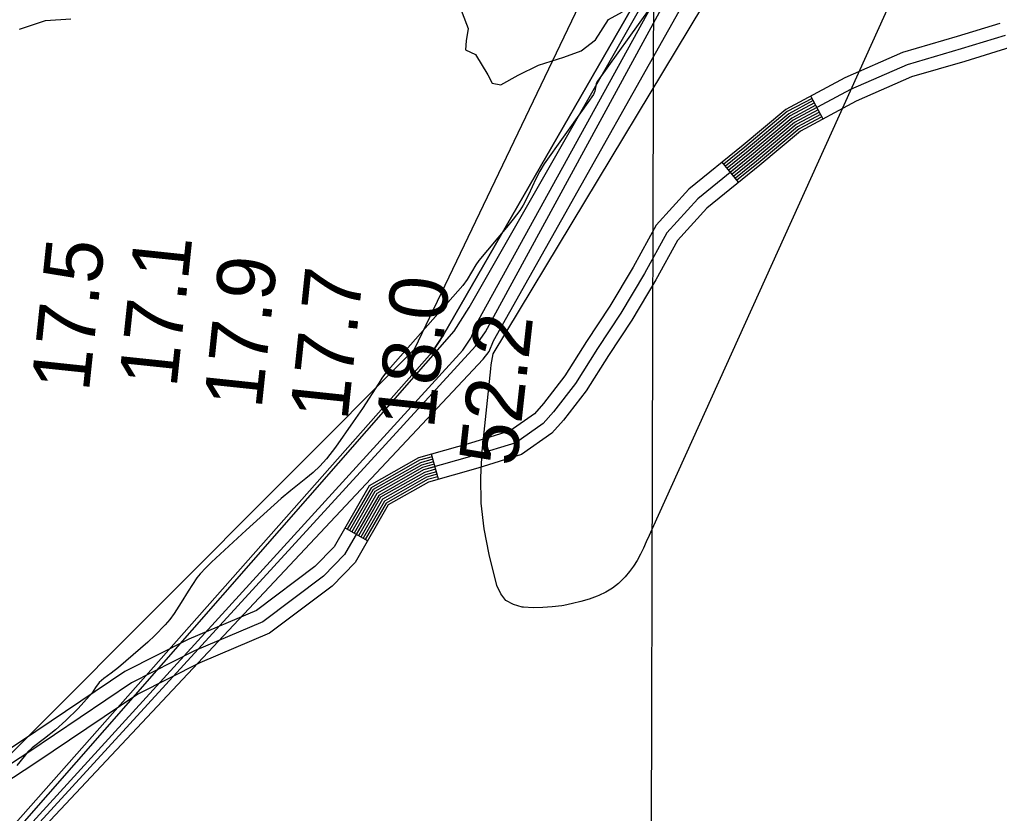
# Model space of a CAD drawing. Extents: x 3161665 to 3199565, y 885729 to 911164.
# Drawn here: x 3180851 to 3181981, y 900785 to 901700 of the extents above; entities that cross this region are included whole.
import ezdxf

# ---------------------------------------------------------------- set-up
doc = ezdxf.new("R2010")
doc.units = 0
for name, color, linetype in [('V-GRID-MAJR', 7, 'Continuous'), ('V-RIVR-EDGE', 7, 'Continuous'), ('V-RIVR-RANG', 7, 'Continuous'), ('V-ROAD-CNTR', 7, 'Continuous'), ('V-SITE-VEGE', 7, 'Continuous'), ('V-TOPO-DPTH', 7, 'Continuous'), ('V-TOPO-MAJR', 7, 'Continuous'), ('V-TOPO-MINR', 7, 'Continuous')]:
    doc.layers.add(name, color=color, linetype=linetype)

msp = doc.modelspace()

# ---------------------------------------------------------------- linework, layer by layer
at = {"layer": 'V-GRID-MAJR'}
msp.add_spline([(3181553.2120000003, 891152.161), (3181569.957, 897211.478), (3181586.7120000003, 903274.26), (3181603.467, 909337.087), (3181603.4760000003, 909340.506)], degree=3, dxfattribs=at)
at = {"layer": 'V-RIVR-EDGE'}
for points in [[(3181351.48204962, 901734.634438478), (3181368.3248015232, 901690.2555142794), (3181366.11594949, 901675.9165630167), (3181365.2208005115, 901665.486476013), (3181376.9441687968, 901660.2413372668), (3181391.230453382, 901636.7333353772), (3181395.988248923, 901627.1586286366), (3181405.980434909, 901624.9605249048), (3181426.0035007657, 901636.2126724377), (3181449.5050536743, 901647.8908978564), (3181478.6509524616, 901656.947091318), (3181498.664344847, 901664.2871501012), (3181515.2132229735, 901676.8519258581), (3181530.0502657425, 901700.2879141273), (3181546.1558687, 901709.3763524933)], [(3180851.054359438, 901689.3611795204), (3180881.0717609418, 901699.2845763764), (3180910.200462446, 901701.385945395)]]:
    msp.add_lwpolyline(points, dxfattribs=at)
at = {"layer": 'V-ROAD-CNTR'}
for p, q in [((3181777.594407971, 901585.7008008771), (3181763.432436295, 901612.1477479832)), ((3181680.1986027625, 901512.7689467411), (3181661.270640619, 901536.0449001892)), ((3181334.2102947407, 901170.2766317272), (3181326.006311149, 901199.133574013)), ((3181252.407458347, 901099.1947738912), (3181226.3965103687, 901114.1417439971))]:
    msp.add_line(p, q, dxfattribs=at)
for points in [[(3181981.324000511, 901695.9115804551), (3181932.265098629, 901680.8656105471), (3181869.219224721, 901662.4306474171), (3181802.570358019, 901633.1067060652), (3181734.636493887, 901596.7277788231), (3181685.4265923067, 901555.6888609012), (3181622.647717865, 901504.6359630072), (3181585.2887925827, 901463.168045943), (3181558.7648456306, 901414.9891423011), (3181531.853899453, 901369.8492325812), (3181504.996953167, 901329.2563137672), (3181479.833003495, 901289.3883935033), (3181455.177052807, 901257.5414571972), (3181444.790073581, 901245.7554807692), (3181416.6361298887, 901226.0135202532), (3181370.981221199, 901211.920548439), (3181311.0713410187, 901194.8865825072), (3181254.3114545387, 901162.7206468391), (3181213.9435352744, 901092.4707873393), (3181191.754579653, 901069.684832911), (3181124.1977147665, 901018.9029344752), (3181046.4848701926, 900985.8790005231), (3180972.490018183, 900948.5590751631), (3180853.436256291, 900868.212235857), (3180748.486466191, 900799.4883733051)], [(3181987.6369878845, 901682.1586079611), (3181936.569090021, 901666.495639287), (3181874.366214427, 901648.307675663), (3181809.141344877, 901619.6097330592), (3181743.067477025, 901584.2268038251), (3181694.9625732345, 901544.1098840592), (3181633.0136971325, 901493.7319848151), (3181597.592767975, 901454.416063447), (3181571.7808195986, 901407.5291572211), (3181544.557874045, 901361.8662485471), (3181517.595927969, 901321.1143300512), (3181492.133978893, 901280.774410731), (3181466.746029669, 901247.982476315), (3181454.8640534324, 901234.498503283), (3181423.3151165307, 901212.3765475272), (3181375.245212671, 901197.538577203), (3181316.9033293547, 901180.9506103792), (3181265.274432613, 901151.6916688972), (3181226.007511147, 901083.3598055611), (3181201.693559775, 901058.3908554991), (3181131.7476996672, 901005.8129606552), (3181052.801857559, 900972.2650277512), (3180980.093002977, 900935.5941010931), (3180861.741239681, 900855.7202608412), (3180756.958449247, 900787.1063980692)], [(3181993.9499752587, 901668.405635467), (3181940.8730814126, 901652.1256680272), (3181879.513204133, 901634.1847039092), (3181815.7123317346, 901606.1127600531), (3181751.498460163, 901571.7258288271), (3181704.498554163, 901532.5309072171), (3181643.3796764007, 901482.8280066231), (3181609.896743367, 901445.6640809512), (3181584.7967935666, 901400.0691721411), (3181557.261848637, 901353.883264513), (3181530.194902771, 901312.9723463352), (3181504.4349542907, 901272.1604279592), (3181478.315006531, 901238.4234954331), (3181464.9380332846, 901223.2415257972), (3181429.994103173, 901198.7395748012), (3181379.5092041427, 901183.1566059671), (3181322.7353176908, 901167.014638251), (3181276.2374106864, 901140.6626909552), (3181238.071487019, 901074.2488237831), (3181211.632539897, 901047.096878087), (3181139.2976845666, 900992.722986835), (3181059.118844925, 900958.6510549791), (3180987.6959877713, 900922.6291270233), (3180870.0462230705, 900843.228285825), (3180765.4304323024, 900774.7244228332)], [(3181764.8494334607, 901609.5037532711), (3181736.3224905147, 901594.2267838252), (3181687.333588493, 901553.3728655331), (3181663.163636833, 901533.7179048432)], [(3181766.265430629, 901606.8587585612), (3181738.0084871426, 901591.726788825), (3181689.241584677, 901551.0578701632), (3181665.056633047, 901531.390909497)], [(3181767.6824277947, 901604.2137638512), (3181739.6954837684, 901589.2267938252), (3181691.148580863, 901548.7418747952), (3181666.949629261, 901529.0629141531)], [(3181769.098424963, 901601.569769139), (3181741.3814803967, 901586.7267988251), (3181693.055577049, 901546.4258794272), (3181668.8416254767, 901526.7359188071)], [(3181770.514422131, 901598.9247744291), (3181743.067477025, 901584.2268038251), (3181694.9625732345, 901544.1098840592), (3181670.7346216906, 901524.4079234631)], [(3181771.930419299, 901596.2797797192), (3181744.753473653, 901581.726808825), (3181696.869569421, 901541.7938886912), (3181672.627617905, 901522.0799281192)], [(3181773.346416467, 901593.635785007), (3181746.439470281, 901579.2268138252), (3181698.7765656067, 901539.4778933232), (3181674.5196141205, 901519.7529327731)], [(3181774.7634136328, 901590.990790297), (3181748.1264669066, 901576.726818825), (3181700.683561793, 901537.1618979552), (3181676.412610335, 901517.4249374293)], [(3181776.179410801, 901588.345795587), (3181749.812463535, 901574.2268238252), (3181702.591557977, 901534.846902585), (3181678.3056065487, 901515.0979420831)], [(3181326.827309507, 901196.2475797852), (3181312.238338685, 901192.0995880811), (3181256.504450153, 901160.5146512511), (3181228.998505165, 901112.6477469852)], [(3181327.6483078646, 901193.3625855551), (3181313.404336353, 901189.3125936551), (3181258.6964457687, 901158.308655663), (3181231.5994999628, 901111.1527499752)], [(3181328.468306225, 901190.4765913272), (3181314.5703340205, 901186.5255992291), (3181260.889441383, 901156.1026600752), (3181234.2004947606, 901109.6577529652)], [(3181329.289304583, 901187.5915970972), (3181315.737331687, 901183.737604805), (3181263.081436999, 901153.8976644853), (3181236.8014895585, 901108.1637559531)], [(3181330.1093029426, 901184.705602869), (3181316.9033293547, 901180.9506103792), (3181265.274432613, 901151.6916688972), (3181239.402484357, 901106.6687589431)], [(3181330.929301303, 901181.8196086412), (3181318.0693270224, 901178.1636159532), (3181267.4674282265, 901149.4856733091), (3181242.003479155, 901105.1737619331)], [(3181331.750299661, 901178.9346144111), (3181319.236324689, 901175.3756215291), (3181269.659423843, 901147.2806777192), (3181244.6044739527, 901103.6797649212)], [(3181332.5702980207, 901176.048620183), (3181320.4023223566, 901172.5886271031), (3181271.8524194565, 901145.0746821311), (3181247.205468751, 901102.1847679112)], [(3181333.391296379, 901173.1636259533), (3181321.5683200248, 901169.8016326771), (3181274.044415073, 901142.868686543), (3181249.806463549, 901100.6897709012)]]:
    msp.add_lwpolyline(points, dxfattribs=at)
at = {"layer": 'V-SITE-VEGE'}
for p, q in [((3181576.977, 901712.5349999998), (3181517.44, 901629.4619999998)), ((3181515.433, 901623.8729999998), (3181514.45, 901617.7819999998)), ((3181516.125, 901626.8179999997), (3181515.433, 901623.8729999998)), ((3181517.44, 901629.4619999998), (3181516.125, 901626.8179999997)), ((3181512.9220000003, 901614.1299999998), (3181499.919, 901595.3829999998)), ((3181514.45, 901617.7819999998), (3181512.9220000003, 901614.1299999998)), ((3181499.919, 901595.3829999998), (3181456.1210000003, 901534.0699999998)), ((3181456.1210000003, 901534.0699999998), (3181450.882, 901525.5629999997)), ((3181450.882, 901525.5629999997), (3181446.393, 901516.5969999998)), ((3181446.393, 901516.5969999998), (3181438.145, 901498.2159999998)), ((3181438.145, 901498.2159999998), (3181431.971, 901486.3759999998)), ((3181431.971, 901486.3759999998), (3181427.789, 901480.0109999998)), ((3181427.789, 901480.0109999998), (3181420.254, 901470.1209999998)), ((3181420.254, 901470.1209999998), (3181412.4590000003, 901460.4399999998)), ((3181412.4590000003, 901460.4399999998), (3181380.842, 901422.6669999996)), ((3181380.842, 901422.6669999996), (3181377.117, 901417.4199999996)), ((3181377.117, 901417.4199999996), (3181367.324, 901400.6719999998)), ((3181367.324, 901400.6719999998), (3181362.2260000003, 901393.7899999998)), ((3181362.2260000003, 901393.7899999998), (3181272.989, 901292.5149999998)), ((3181269.032, 901286.9809999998), (3181265.4620000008, 901281.1539999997)), ((3181272.989, 901292.5149999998), (3181269.032, 901286.9809999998)), ((3181265.4620000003, 901281.1539999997), (3181246.436, 901251.8679999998)), ((3181246.436, 901251.8679999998), (3181236, 901236.3379999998)), ((3181236, 901236.3379999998), (3181215.636, 901207.0989999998)), ((3181215.636, 901207.0989999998), (3181205.231, 901193.7849999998)), ((3181205.231, 901193.7849999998), (3181197.573, 901185.4899999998)), ((3181197.573, 901185.4899999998), (3181189.539, 901178.0329999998)), ((3181181.142, 901171.0229999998), (3181163.974, 901157.4879999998)), ((3181189.539, 901178.0329999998), (3181181.142, 901171.0229999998)), ((3181152.818, 901148.1289999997), (3181112.46, 901111.7089999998)), ((3181163.974, 901157.4879999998), (3181152.818, 901148.1289999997)), ((3181112.46, 901111.7089999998), (3181072.614, 901074.6359999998)), ((3181065.895, 901068.1339999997), (3181059.526, 901061.3079999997)), ((3181072.614, 901074.6359999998), (3181065.895, 901068.1339999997)), ((3181059.526, 901061.3079999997), (3181055.645, 901056.4359999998)), ((3181050.463, 901048.9049999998), (3181045.5130000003, 901041.2429999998)), ((3181055.645, 901056.4359999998), (3181050.463, 901048.9049999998)), ((3181045.5130000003, 901041.2429999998), (3181037.579, 901028.2449999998)), ((3181037.579, 901028.2449999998), (3181029.363, 901015.3769999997)), ((3181029.363, 901015.3769999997), (3181024.3100000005, 901008.6639999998)), ((3181018.924, 901002.2519999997), (3181007.332, 900990.1679999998)), ((3181024.31, 901008.6639999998), (3181018.924, 901002.2519999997)), ((3181007.332, 900990.1679999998), (3180999.153, 900982.5309999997)), ((3180999.153, 900982.5309999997), (3180965.1720000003, 900953.2449999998)), ((3180956.812, 900946.7139999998), (3180948.291, 900940.3919999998)), ((3180965.1720000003, 900953.2449999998), (3180956.812, 900946.7139999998)), ((3180942.998, 900935.7259999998), (3180938.679, 900930.1619999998)), ((3180948.291, 900940.3919999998), (3180942.998, 900935.7259999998)), ((3180934.901, 900924.1449999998), (3180932.0500000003, 900920.3969999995)), ((3180938.679, 900930.1619999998), (3180934.901, 900924.1449999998)), ((3180932.0500000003, 900920.3969999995), (3180918.7480000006, 900905.8749999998)), ((3180918.748, 900905.8749999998), (3180904.676, 900892.0669999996)), ((3180904.676, 900892.0669999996), (3180892.5500000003, 900881.5019999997)), ((3180892.5500000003, 900881.5019999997), (3180880.176, 900871.2659999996)), ((3180880.176, 900871.2659999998), (3180865.668, 900860.4539999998)), ((3180860.827, 900855.8519999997), (3180856.454, 900850.7509999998)), ((3180865.668, 900860.4539999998), (3180860.827, 900855.8519999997)), ((3180856.454, 900850.7509999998), (3180847.967, 900840.2629999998))]:
    msp.add_line(p, q, dxfattribs=at)
at = {"layer": 'V-TOPO-DPTH'}
for points in [[(3182487.488621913, 903099.2056746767), (3182170.422162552, 902530.6623174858), (3182170.0469150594, 902529.058423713), (3182169.5616796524, 902527.4952733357), (3182168.151257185, 902524.5319461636), (3182166.2673618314, 902521.8303882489), (3182163.999768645, 902519.4417698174), (3182161.492302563, 902517.1698840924), (3181949.9465356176, 902221.1717619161), (3181943.699110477, 902209.616429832), (3181936.7820834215, 902198.449032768), (3181929.4186550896, 902187.5402590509), (3181916.272453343, 902169.2517547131), (3181911.29278502, 902163.098704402), (3181905.9034853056, 902157.3780741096), (3181899.8997385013, 902152.3060738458), (3181642.9840414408, 901864.8274453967), (3181642.0850514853, 901862.0114277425), (3181640.8025371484, 901859.3481036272), (3181636.256525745, 901851.3835380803), (3181339.873815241, 901336.6840654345), (3181327.022647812, 901316.7462961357)], [(3181327.022647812, 901316.7462961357), (3180807.84453729, 900730.1841288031), (3180803.9868363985, 900727.2683275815), (3180801.9601086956, 900725.9527071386), (3180799.884442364, 900724.7082267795), (3179919.4288216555, 900007.7034150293), (3179916.4468664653, 899998.8659541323), (3179912.5863713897, 899990.3754094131), (3179908.1401830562, 899982.1161421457), (3179403.0294071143, 899170.1190250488)]]:
    msp.add_lwpolyline(points, dxfattribs=at)
at = {"layer": 'V-TOPO-MAJR'}
msp.add_lwpolyline([(3180828.6334049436, 900724.8900758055), (3181376.955724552, 901323.9345958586), (3181388.4036950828, 901340.112740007), (3181655.170856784, 901830.6746906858), (3181662.670229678, 901844.3475660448), (3181670.140097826, 901858.0364799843), (3181677.5657088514, 901871.7494517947), (3181963.4457807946, 902149.0424184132), (3182189.5505624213, 902466.4558204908), (3182546.8474441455, 903081.6070709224), (3183194.722359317, 904069.700354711), (3183323.3794915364, 904283.9477436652)], dxfattribs=at)
at = {"layer": 'V-TOPO-MINR'}
for points in [[(3181306.468494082, 901320.2118043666), (3181558.43324102, 901846.7950802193), (3181913.086603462, 902196.0042883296), (3181915.460581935, 902198.0099667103), (3181917.5916665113, 902200.2720449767), (3181919.5608218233, 902202.7050565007), (3181925.2710523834, 902210.6481164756), (3181927.901452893, 902214.6132908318), (3181930.323596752, 902218.6918065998), (3181932.433355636, 902222.9403344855), (3181934.3348578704, 902227.3022037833), (3181935.8132902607, 902231.8005977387), (3181936.948586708, 902236.3643016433), (3182100.2870267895, 902558.837707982), (3182105.9415369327, 902566.9094782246), (3182111.0595434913, 902575.2758624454), (3182115.3727946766, 902584.0841676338), (3182460.6746456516, 903107.8164344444), (3183296.075589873, 904323.3771888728)], [(3180815.8323317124, 900729.2367142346), (3181352.165047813, 901341.1567510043), (3181369.742457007, 901368.2206813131), (3181647.6367422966, 901855.8820628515), (3181650.007288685, 901861.0022080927), (3181652.047134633, 901866.2628550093), (3181653.86651362, 901871.6171697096), (3181886.713528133, 902108.609273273), (3181896.3463981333, 902116.7463670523), (3181904.993270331, 902125.92438867), (3181912.9828106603, 902135.7963621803), (3182168.6239899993, 902495.8423663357), (3182497.69277135, 903090.4738871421), (3182534.663520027, 903146.6352502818), (3183274.05505433, 904255.8067983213), (3183293.427241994, 904289.1569087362), (3183315.193396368, 904307.2011864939)], [(3181362.109356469, 901319.0453677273), (3181371.437811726, 901333.1218267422), (3181380.2413542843, 901353.5798286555), (3181649.40193759, 901842.3011224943), (3181653.9647631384, 901851.0247937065), (3181658.3169677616, 901859.8477514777), (3181662.3532409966, 901868.8196390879), (3181666.178893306, 901877.8908132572), (3181969.138111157, 902179.2686505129), (3182158.4118291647, 902460.9317521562), (3182524.033479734, 903090.4299615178), (3183307.472689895, 904287.3765173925), (3183325.1603827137, 904299.6086364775)], [(3181327.022647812, 901316.7462961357), (3181339.873815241, 901336.6840654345), (3181636.256525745, 901851.3835380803), (3181640.8025371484, 901859.3481036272), (3181642.0850514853, 901862.0114277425), (3181642.9840414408, 901864.8274453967), (3181899.8997385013, 902152.3060738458), (3181905.9034853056, 902157.3780741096), (3181911.29278502, 902163.098704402), (3181916.272453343, 902169.2517547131), (3181929.4186550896, 902187.5402590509), (3181936.7820834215, 902198.449032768), (3181943.699110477, 902209.616429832), (3181949.9465356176, 902221.1717619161), (3182161.492302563, 902517.1698840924), (3182163.999768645, 902519.4417698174), (3182166.2673618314, 902521.8303882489), (3182168.151257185, 902524.5319461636), (3182169.5616796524, 902527.4952733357), (3182170.0469150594, 902529.058423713), (3182170.422162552, 902530.6623174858), (3182487.488621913, 903099.2056746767)], [(3181385.855175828, 901308.7103953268), (3181392.604929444, 901317.7320165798), (3181397.7408982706, 901330.0070614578), (3181678.4920160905, 901829.3184746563), (3181999.232535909, 902172.2110424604), (3182025.587425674, 902211.4757226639), (3182051.596364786, 902250.97595467), (3182190.6519868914, 902445.0501430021), (3182561.8846876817, 903072.2892888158)], [(3181856.511486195, 901723.4044252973), (3181580.292252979, 901112.4356503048), (3181577.008168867, 901105.2290029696), (3181573.6954817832, 901098.0356315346), (3181570.339890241, 901090.8621739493), (3181566.955695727, 901083.7019922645), (3181563.2547858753, 901076.7507471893), (3181559.1673621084, 901070.0599767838), (3181554.500167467, 901063.7599183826), (3181549.44645891, 901057.7203346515), (3181548.015394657, 901056.1577382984), (3181541.597757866, 901050.0487248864), (3181534.7289533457, 901044.5949832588), (3181527.183397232, 901040.124149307), (3181519.186673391, 901036.3085871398), (3181517.2082538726, 901035.5260503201), (3181507.783235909, 901032.14226859), (3181498.244692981, 901029.168155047), (3181488.5358626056, 901026.8085437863), (3181478.7135072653, 901024.8586007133), (3181476.45823844, 901024.4853629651), (3181465.405013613, 901023.070739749), (3181454.3290258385, 901022.1983817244), (3181443.218893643, 901022.1394214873), (3181432.085998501, 901022.6227264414), (3181430.7016924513, 901022.7338520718), (3181420.543117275, 901025.6607201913), (3181412.0004397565, 901030.4841611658), (3181405.881608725, 901038.152461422), (3181401.3786753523, 901047.7173345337), (3181392.6204550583, 901083.5715992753), (3181386.999195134, 901113.1472194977), (3181383.4296708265, 901142.8625609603), (3181382.9377499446, 901172.7874842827), (3181384.49756468, 901202.8521288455), (3181394.3663857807, 901297.7764678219), (3181394.9044414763, 901302.1039379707), (3181395.5575318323, 901306.411595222), (3181396.3831741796, 901310.6895331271), (3181397.323851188, 901314.9476581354), (3181714.211756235, 901841.1594587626)], [(3179388.497578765, 899170.2566433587), (3179826.464778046, 899872.8893868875), (3179849.447889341, 899900.9097407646), (3179870.3510806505, 899930.8506238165), (3179905.140338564, 899987.5211166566), (3179908.160592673, 899993.1034389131), (3179910.7545992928, 899998.8508742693), (3179912.709234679, 900004.8459792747), (3179914.237622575, 900011.0061973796), (3180721.7776195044, 900733.9905083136), (3181306.468494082, 901320.2118043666)], [(3179403.0294071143, 899170.1190250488), (3179908.1401830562, 899982.1161421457), (3179912.5863713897, 899990.3754094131), (3179916.4468664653, 899998.8659541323), (3179919.4288216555, 900007.7034150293), (3180799.884442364, 900724.7082267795), (3180801.9601086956, 900725.9527071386), (3180803.9868363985, 900727.2683275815), (3180807.84453729, 900730.1841288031), (3181327.022647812, 901316.7462961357)], [(3179431.6319782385, 899190.9205640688), (3179914.254652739, 899971.2386895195), (3179921.638108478, 899984.8448456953), (3179928.29870113, 899998.7635002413), (3179933.8749991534, 900013.1509023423), (3180815.5157425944, 900720.4045154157), (3180822.251427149, 900727.1412709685), (3181362.109356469, 901319.0453677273)], [(3179455.545615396, 899178.3029455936), (3179932.8830374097, 899955.0137544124), (3179945.4188285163, 899976.3362869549), (3179957.465352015, 899997.9211704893), (3180820.0686530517, 900707.7921300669), (3180834.005233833, 900720.7463804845), (3181385.855175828, 901308.7103953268)]]:
    msp.add_lwpolyline(points, dxfattribs=at)

# ---------------------------------------------------------------- texts
at = {"layer": 'V-RIVR-RANG'}
for s, rotation, p in [('17.5', 83.9775, (3180931.1282221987, 901270.116374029)), ('17.1', 83.9775, (3181032.1780758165, 901274.8154704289)), ('17.9', 83.9775, (3181130.1569505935, 901250.3966397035)), ('17.7', 83.9775, (3181229.269520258, 901236.7330793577)), ('18.0', 83.9775, (3181328.8258976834, 901227.2656976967)), ('52.2', 83.66832571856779, (3181424.154883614, 901183.8487642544))]:
    msp.add_text(s, height=67, rotation=rotation, dxfattribs=at).set_placement(p)

doc.saveas('drawing.dxf')
